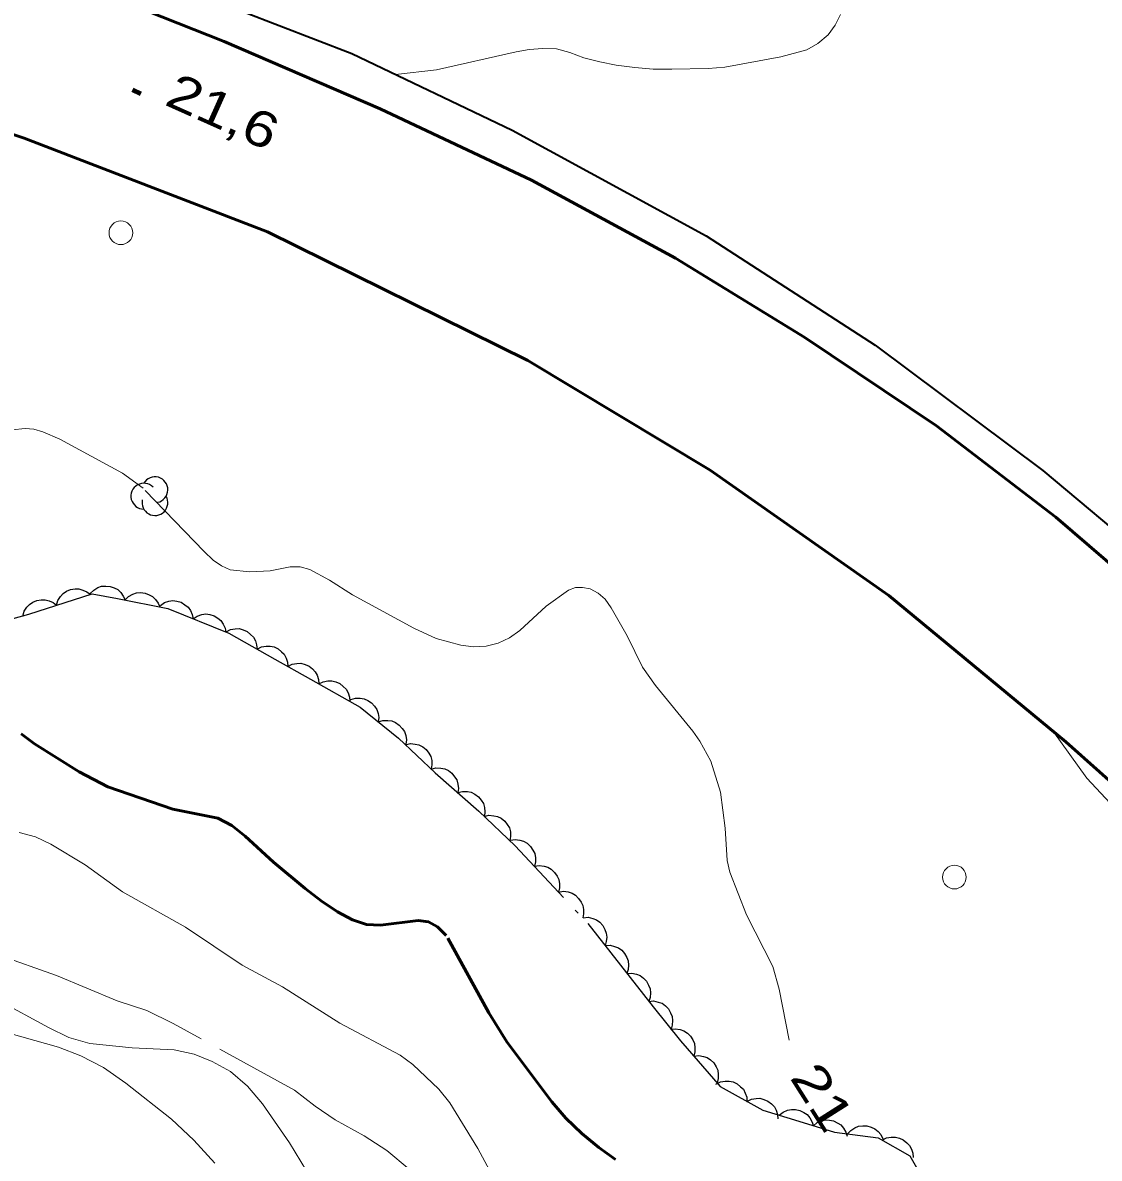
# Model space of a CAD drawing. Extents: x 355726 to 357533, y 5103782 to 5105258.
# Drawn here: x 356729.79 to 356775.35, y 5104470.08 to 5104518.14 of the extents above; entities that cross this region are included whole.
import ezdxf
from ezdxf.enums import TextEntityAlignment as Align

# ---------------------------------------------------------------- set-up
doc = ezdxf.new("R2010")
doc.units = 0
doc.header["$LTSCALE"] = 0.6
doc.linetypes.add('DOT_DASHED', pattern=[7.7, 5, -1.2, 0.3, -1.2])
doc.linetypes.add('LONG_DASHED', pattern=[7.5, 6, -1.5])
for name, color, linetype, lineweight in [('1', 7, 'LONG_DASHED', 53), ('2', 7, 'LONG_DASHED', 13), ('21', 7, 'LONG_DASHED', 35), ('22', 7, 'Continuous', 13), ('3', 7, 'Continuous', 140), ('36', 7, 'Continuous', 13), ('44', 7, 'Continuous', 25)]:
    doc.layers.add(name, color=color, linetype=linetype, lineweight=lineweight)

msp = doc.modelspace()

# ---------------------------------------------------------------- linework, layer by layer
at = {"layer": '1'}
msp.add_lwpolyline([(356754.88, 5104470.03), (356754.17, 5104470.54), (356753.46, 5104471.13), (356752.78, 5104471.78), (356752.18, 5104472.47), (356750.28, 5104475.01), (356749.52, 5104476.24), (356747.72, 5104479.51), (356747.35, 5104479.88), (356746.97, 5104480.09), (356746.53, 5104480.15), (356744.94, 5104479.94), (356744.34, 5104479.97), (356743.75, 5104480.17), (356743.12, 5104480.51), (356742.43, 5104480.97), (356741.75, 5104481.5), (356740.41, 5104482.61), (356739.21, 5104483.71), (356738.65, 5104484.16), (356738.05, 5104484.48), (356736.15, 5104484.86), (356733.39, 5104485.8), (356732.19, 5104486.44), (356730.3, 5104487.62), (356729.73, 5104488.04)], dxfattribs=at)
at = {"layer": '2', "linetype": 'Continuous'}
for points in [[(356745.57, 5104515.95), (356747.3, 5104516.15), (356750.68, 5104516.91), (356751.23, 5104517.01), (356751.8, 5104517.05), (356752.38, 5104517.03), (356752.94, 5104516.88), (356753.54, 5104516.65), (356754.21, 5104516.49), (356754.91, 5104516.34), (356755.69, 5104516.25), (356756.47, 5104516.17), (356757.26, 5104516.17), (356758.8, 5104516.2), (356759.5, 5104516.26), (356761.88, 5104516.69), (356762.97, 5104516.99), (356763.44, 5104517.26), (356763.88, 5104517.63), (356764.18, 5104518.04), (356764.4, 5104518.49)], [(356776.6, 5104484.26), (356774.83, 5104486.17), (356773.38, 5104488.17)]]:
    msp.add_lwpolyline(points, dxfattribs=at)
at = {"layer": '2'}
for points in [[(356762.23, 5104475.08), (356761.81, 5104477.24), (356761.54, 5104478.2), (356760.42, 5104480.38), (356759.71, 5104482.19), (356759.61, 5104482.68), (356759.52, 5104484.05), (356759.32, 5104485.58), (356758.91, 5104486.88), (356758.45, 5104487.73), (356758.15, 5104488.16), (356756.57, 5104490.09), (356756.02, 5104490.86), (356755.37, 5104492.19), (356754.7, 5104493.38), (356754.44, 5104493.75), (356754.15, 5104494), (356753.81, 5104494.18), (356753.48, 5104494.24), (356753.18, 5104494.23), (356752.89, 5104494.12), (356751.95, 5104493.45), (356750.83, 5104492.42), (356750.4, 5104492.11), (356749.91, 5104491.88), (356749.4, 5104491.76), (356748.87, 5104491.73), (356748.33, 5104491.79), (356747.29, 5104492.08), (356746.35, 5104492.51), (356743.75, 5104493.93), (356742.77, 5104494.55), (356741.95, 5104495), (356741.53, 5104495.11), (356741.11, 5104495.11), (356740.26, 5104494.94), (356739.41, 5104494.9), (356738.57, 5104494.99), (356738.2, 5104495.16), (356737.86, 5104495.4), (356737.48, 5104495.76), (356734.89, 5104498.44), (356734.02, 5104499.08), (356731.37, 5104500.51), (356730.65, 5104500.83), (356730.27, 5104500.94), (356729.9, 5104500.97), (356728.79, 5104500.86)], [(356750.19, 5104468.38), (356749.06, 5104470.5), (356747.87, 5104472.42), (356747.4, 5104473.01), (356746.3, 5104474.05), (356745.76, 5104474.44), (356743.21, 5104475.8), (356740.79, 5104477.34), (356739.08, 5104478.26), (356736.69, 5104479.86), (356734.02, 5104481.36), (356732.44, 5104482.5), (356730.99, 5104483.37), (356730.33, 5104483.68), (356729.65, 5104483.87)], [(356737.92, 5104469.87), (356737.04, 5104470.84), (356736.09, 5104471.74), (356734.16, 5104473.26), (356733.22, 5104473.92), (356732.25, 5104474.41), (356731.31, 5104474.78), (356728.51, 5104475.57), (356727.65, 5104475.95), (356726.86, 5104476.43), (356726.07, 5104477), (356725.26, 5104477.7), (356724.44, 5104478.51), (356721.91, 5104481.59), (356721, 5104482.61)], [(356746.15, 5104469.62), (356745.2, 5104470.41), (356744.25, 5104471.03), (356743.02, 5104471.71), (356742.17, 5104472.29), (356741.3, 5104472.97), (356736.16, 5104475.78), (356735.05, 5104476.34), (356733.79, 5104476.74), (356731.22, 5104477.82), (356728.72, 5104478.7)], [(356744.11, 5104465.69), (356741.09, 5104470.73), (356739.94, 5104472.38), (356739.3, 5104473.13), (356738.59, 5104473.76), (356737.81, 5104474.18), (356737.05, 5104474.49), (356736.21, 5104474.67), (356734.43, 5104474.76), (356732.64, 5104474.94), (356731.75, 5104475.19), (356730.88, 5104475.61), (356726.73, 5104477.86)]]:
    msp.add_lwpolyline(points, dxfattribs=at)
at = {"layer": '21', "linetype": 'Continuous', "lineweight": 53}
for points in [[(356704.43, 5104520.26), (356713.97, 5104518.03), (356721.67, 5104516.01), (356729.85, 5104513.25), (356740.16, 5104509.29), (356751.17, 5104503.84), (356758.88, 5104499.2), (356766.45, 5104493.9), (356773.94, 5104487.71), (356778.21, 5104483.9)], [(356980.28, 5104172.46), (356960.82, 5104204.67), (356938.73, 5104241.3), (356928.01, 5104258.93), (356882.74, 5104334.34), (356830.71, 5104420.8), (356815.67, 5104444.05), (356810.22, 5104452.59), (356805.78, 5104459.34), (356801.61, 5104465.59), (356797.55, 5104471.22), (356793.83, 5104476.18), (356790.19, 5104480.63), (356786.17, 5104485.25), (356782.33, 5104489.23), (356778.54, 5104492.88), (356773.51, 5104497.21), (356768.46, 5104501.08), (356762.89, 5104504.82), (356757.42, 5104508.17), (356751.33, 5104511.47), (356744.92, 5104514.5), (356738.32, 5104517.34), (356732.44, 5104519.68)]]:
    msp.add_lwpolyline(points, dxfattribs=at)
at = {"layer": '22', "lineweight": 35}
msp.add_lwpolyline([(356734.5, 5104520.41), (356743.72, 5104516.84), (356750.5, 5104513.59), (356758.72, 5104509.12), (356765.87, 5104504.49), (356772.96, 5104499.19), (356780.36, 5104492.98), (356787.16, 5104486.15), (356793.08, 5104479.36), (356799.19, 5104471.37), (356804.63, 5104463.58), (356810.94, 5104454.4), (356816.36, 5104445.91), (356822.78, 5104436.13), (356827.3, 5104428.92), (356837.8, 5104411.74), (356848.06, 5104394.92)], dxfattribs=at)
at = {"layer": '3'}
msp.add_line((356734.44, 5104515.3), (356734.8, 5104515.13), dxfattribs=at)
at = {"layer": '36'}
for centre in [(356733.949, 5104509.25), (356769.219, 5104481.98)]:
    msp.add_circle(centre, 0.5, dxfattribs=at)
at = {"layer": '44', "linetype": 'DOT_DASHED'}
msp.add_lwpolyline([(356728.65, 5104492.72), (356730.06, 5104493.11), (356732.73, 5104493.97), (356733.8, 5104493.77), (356735.94, 5104493.35), (356738.51, 5104492.3), (356740.47, 5104491.2), (356741.97, 5104490.36), (356744.07, 5104489.17), (356745.7, 5104487.86), (356747.25, 5104486.4), (356749.09, 5104484.77), (356750.64, 5104483.31), (356753.71, 5104480.01), (356755.09, 5104478.25), (356756.47, 5104476.49), (356757.63, 5104475.05), (356759.31, 5104473.12), (356761.11, 5104472.11), (356762.63, 5104471.65), (356764.15, 5104471.18), (356765.99, 5104470.94), (356767.34, 5104470.18), (356768.83, 5104467.57)], dxfattribs=at)
at = {"layer": '44'}
for points in [[(356731.23, 5104493.49), (356731.28, 5104493.69), (356731.4, 5104493.86), (356731.5, 5104493.98), (356731.65, 5104494.08), (356731.82, 5104494.15), (356732.01, 5104494.18), (356732.17, 5104494.18), (356732.34, 5104494.13), (356732.51, 5104494.06), (356732.65, 5104493.95)], [(356732.65, 5104493.98), (356732.8, 5104494.13), (356732.98, 5104494.23), (356733.13, 5104494.29), (356733.31, 5104494.3), (356733.49, 5104494.28), (356733.67, 5104494.22), (356733.82, 5104494.15), (356733.94, 5104494.02), (356734.05, 5104493.87), (356734.13, 5104493.71)], [(356734.13, 5104493.71), (356734.27, 5104493.85), (356734.45, 5104493.95), (356734.61, 5104494.01), (356734.78, 5104494.02), (356734.97, 5104494), (356735.15, 5104493.93), (356735.29, 5104493.86), (356735.42, 5104493.73), (356735.53, 5104493.58), (356735.6, 5104493.42)], [(356729.8, 5104493.03), (356729.86, 5104493.23), (356729.97, 5104493.4), (356730.08, 5104493.52), (356730.22, 5104493.62), (356730.39, 5104493.69), (356730.58, 5104493.72), (356730.75, 5104493.72), (356730.92, 5104493.67), (356731.08, 5104493.6), (356731.23, 5104493.49)], [(356735.62, 5104493.48), (356735.79, 5104493.6), (356735.98, 5104493.66), (356736.15, 5104493.68), (356736.32, 5104493.66), (356736.5, 5104493.61), (356736.66, 5104493.5), (356736.79, 5104493.4), (356736.89, 5104493.26), (356736.97, 5104493.09), (356737.01, 5104492.91)], [(356737.01, 5104492.91), (356737.18, 5104493.03), (356737.37, 5104493.09), (356737.54, 5104493.12), (356737.71, 5104493.09), (356737.89, 5104493.04), (356738.05, 5104492.94), (356738.18, 5104492.84), (356738.28, 5104492.69), (356738.36, 5104492.52), (356738.39, 5104492.35)], [(356738.4, 5104492.36), (356738.59, 5104492.46), (356738.79, 5104492.49), (356738.95, 5104492.5), (356739.12, 5104492.45), (356739.29, 5104492.38), (356739.44, 5104492.25), (356739.56, 5104492.14), (356739.64, 5104491.98), (356739.69, 5104491.81), (356739.71, 5104491.63)], [(356739.71, 5104491.63), (356739.9, 5104491.72), (356740.1, 5104491.76), (356740.26, 5104491.76), (356740.43, 5104491.72), (356740.6, 5104491.64), (356740.75, 5104491.52), (356740.86, 5104491.41), (356740.94, 5104491.25), (356741, 5104491.07), (356741.02, 5104490.89)], [(356741.02, 5104490.89), (356741.2, 5104490.99), (356741.4, 5104491.02), (356741.57, 5104491.03), (356741.74, 5104490.98), (356741.91, 5104490.91), (356742.06, 5104490.79), (356742.17, 5104490.67), (356742.25, 5104490.52), (356742.31, 5104490.34), (356742.33, 5104490.16)], [(356742.32, 5104490.16), (356742.51, 5104490.25), (356742.71, 5104490.29), (356742.88, 5104490.29), (356743.05, 5104490.25), (356743.22, 5104490.17), (356743.36, 5104490.05), (356743.48, 5104489.93), (356743.56, 5104489.78), (356743.62, 5104489.6), (356743.63, 5104489.42)], [(356743.68, 5104489.49), (356743.87, 5104489.55), (356744.08, 5104489.55), (356744.24, 5104489.53), (356744.4, 5104489.46), (356744.56, 5104489.35), (356744.68, 5104489.21), (356744.78, 5104489.08), (356744.83, 5104488.91), (356744.86, 5104488.73), (356744.84, 5104488.55)], [(356744.84, 5104488.55), (356745.04, 5104488.61), (356745.25, 5104488.61), (356745.41, 5104488.59), (356745.57, 5104488.52), (356745.73, 5104488.41), (356745.85, 5104488.27), (356745.95, 5104488.14), (356746, 5104487.97), (356746.03, 5104487.79), (356746.01, 5104487.61)], [(356745.99, 5104487.58), (356746.2, 5104487.63), (356746.4, 5104487.61), (356746.56, 5104487.58), (356746.72, 5104487.5), (356746.86, 5104487.38), (356746.98, 5104487.23), (356747.06, 5104487.09), (356747.1, 5104486.92), (356747.11, 5104486.73), (356747.08, 5104486.56)], [(356747.08, 5104486.55), (356747.28, 5104486.6), (356747.49, 5104486.59), (356747.65, 5104486.56), (356747.81, 5104486.49), (356747.95, 5104486.38), (356748.07, 5104486.23), (356748.16, 5104486.09), (356748.21, 5104485.92), (356748.23, 5104485.73), (356748.2, 5104485.56)], [(356748.2, 5104485.56), (356748.41, 5104485.61), (356748.61, 5104485.6), (356748.77, 5104485.57), (356748.93, 5104485.49), (356749.08, 5104485.38), (356749.2, 5104485.23), (356749.29, 5104485.09), (356749.33, 5104484.92), (356749.35, 5104484.74), (356749.33, 5104484.56)], [(356749.32, 5104484.55), (356749.52, 5104484.6), (356749.73, 5104484.58), (356749.89, 5104484.55), (356750.04, 5104484.47), (356750.19, 5104484.35), (356750.3, 5104484.2), (356750.39, 5104484.06), (356750.43, 5104483.89), (356750.44, 5104483.7), (356750.41, 5104483.53)], [(356750.43, 5104483.54), (356750.63, 5104483.57), (356750.83, 5104483.54), (356750.99, 5104483.5), (356751.14, 5104483.41), (356751.28, 5104483.28), (356751.38, 5104483.12), (356751.46, 5104482.98), (356751.49, 5104482.8), (356751.49, 5104482.62), (356751.45, 5104482.44)], [(356751.45, 5104482.44), (356751.65, 5104482.47), (356751.86, 5104482.45), (356752.01, 5104482.4), (356752.16, 5104482.31), (356752.3, 5104482.18), (356752.41, 5104482.02), (356752.48, 5104481.88), (356752.51, 5104481.7), (356752.51, 5104481.52), (356752.47, 5104481.34)], [(356752.47, 5104481.34), (356752.68, 5104481.38), (356752.88, 5104481.35), (356753.04, 5104481.3), (356753.18, 5104481.21), (356753.32, 5104481.08), (356753.43, 5104480.92), (356753.5, 5104480.78), (356753.53, 5104480.61), (356753.53, 5104480.42), (356753.49, 5104480.25)], [(356753.51, 5104480.26), (356753.72, 5104480.28), (356753.92, 5104480.23), (356754.07, 5104480.17), (356754.21, 5104480.07), (356754.34, 5104479.93), (356754.43, 5104479.76), (356754.49, 5104479.61), (356754.51, 5104479.44), (356754.49, 5104479.25), (356754.44, 5104479.08)], [(356754.44, 5104479.08), (356754.65, 5104479.1), (356754.84, 5104479.05), (356755, 5104478.99), (356755.14, 5104478.89), (356755.26, 5104478.75), (356755.36, 5104478.58), (356755.42, 5104478.43), (356755.43, 5104478.26), (356755.42, 5104478.07), (356755.36, 5104477.9)], [(356755.36, 5104477.9), (356755.57, 5104477.92), (356755.77, 5104477.87), (356755.92, 5104477.81), (356756.06, 5104477.71), (356756.19, 5104477.57), (356756.28, 5104477.4), (356756.34, 5104477.25), (356756.36, 5104477.08), (356756.34, 5104476.89), (356756.29, 5104476.72)], [(356756.29, 5104476.72), (356756.49, 5104476.74), (356756.69, 5104476.69), (356756.85, 5104476.64), (356756.99, 5104476.53), (356757.12, 5104476.4), (356757.21, 5104476.23), (356757.28, 5104476.08), (356757.29, 5104475.91), (356757.28, 5104475.72), (356757.23, 5104475.55)], [(356757.21, 5104475.54), (356757.41, 5104475.56), (356757.62, 5104475.53), (356757.77, 5104475.48), (356757.92, 5104475.38), (356758.05, 5104475.25), (356758.15, 5104475.09), (356758.22, 5104474.94), (356758.24, 5104474.76), (356758.24, 5104474.58), (356758.19, 5104474.4)], [(356758.19, 5104474.4), (356758.4, 5104474.43), (356758.6, 5104474.39), (356758.76, 5104474.34), (356758.9, 5104474.25), (356759.04, 5104474.12), (356759.14, 5104473.95), (356759.21, 5104473.81), (356759.23, 5104473.63), (356759.22, 5104473.45), (356759.18, 5104473.27)], [(356759.13, 5104473.22), (356759.32, 5104473.31), (356759.52, 5104473.35), (356759.69, 5104473.35), (356759.86, 5104473.31), (356760.02, 5104473.23), (356760.17, 5104473.11), (356760.29, 5104473), (356760.37, 5104472.84), (356760.43, 5104472.66), (356760.44, 5104472.48)], [(356760.44, 5104472.48), (356760.63, 5104472.58), (356760.83, 5104472.61), (356760.99, 5104472.62), (356761.16, 5104472.57), (356761.33, 5104472.5), (356761.48, 5104472.38), (356761.6, 5104472.26), (356761.68, 5104472.11), (356761.73, 5104471.93), (356761.75, 5104471.75)], [(356761.81, 5104471.9), (356761.97, 5104472.03), (356762.16, 5104472.11), (356762.32, 5104472.15), (356762.5, 5104472.14), (356762.68, 5104472.1), (356762.85, 5104472.02), (356762.99, 5104471.93), (356763.1, 5104471.79), (356763.19, 5104471.63), (356763.25, 5104471.46)], [(356763.25, 5104471.46), (356763.41, 5104471.59), (356763.6, 5104471.67), (356763.76, 5104471.71), (356763.93, 5104471.7), (356764.11, 5104471.66), (356764.29, 5104471.57), (356764.42, 5104471.49), (356764.53, 5104471.35), (356764.63, 5104471.19), (356764.68, 5104471.02)], [(356764.7, 5104471.11), (356764.84, 5104471.26), (356765.01, 5104471.37), (356765.16, 5104471.44), (356765.34, 5104471.46), (356765.52, 5104471.45), (356765.7, 5104471.4), (356765.85, 5104471.33), (356765.99, 5104471.22), (356766.11, 5104471.08), (356766.19, 5104470.91)], [(356766.16, 5104470.84), (356766.35, 5104470.94), (356766.55, 5104470.97), (356766.72, 5104470.98), (356766.89, 5104470.93), (356767.05, 5104470.86), (356767.2, 5104470.73), (356767.32, 5104470.62), (356767.4, 5104470.46), (356767.46, 5104470.29), (356767.47, 5104470.11)]]:
    msp.add_lwpolyline(points, dxfattribs=at)
for centre, start, end in [((356735.388, 5104498.375), 282.2692, 149.7263), ((356734.919, 5104498.102), 44.1154, 269.804), ((356735.388, 5104497.829), 166.9369, 29.6212)]:
    msp.add_arc(centre, 0.546, start, end, dxfattribs=at)

# ---------------------------------------------------------------- texts
at = {"layer": '2', "width": 1.3}
msp.add_text('21', height=1.5, rotation=302.406, dxfattribs=at).set_placement((356763.003, 5104472.272), align=Align.CENTER)
at = {"layer": '3', "width": 1.25}
msp.add_text('21,6   ', height=1.5, rotation=335.875, dxfattribs=at).set_placement((356735.74, 5104514.69))

doc.saveas('drawing.dxf')
